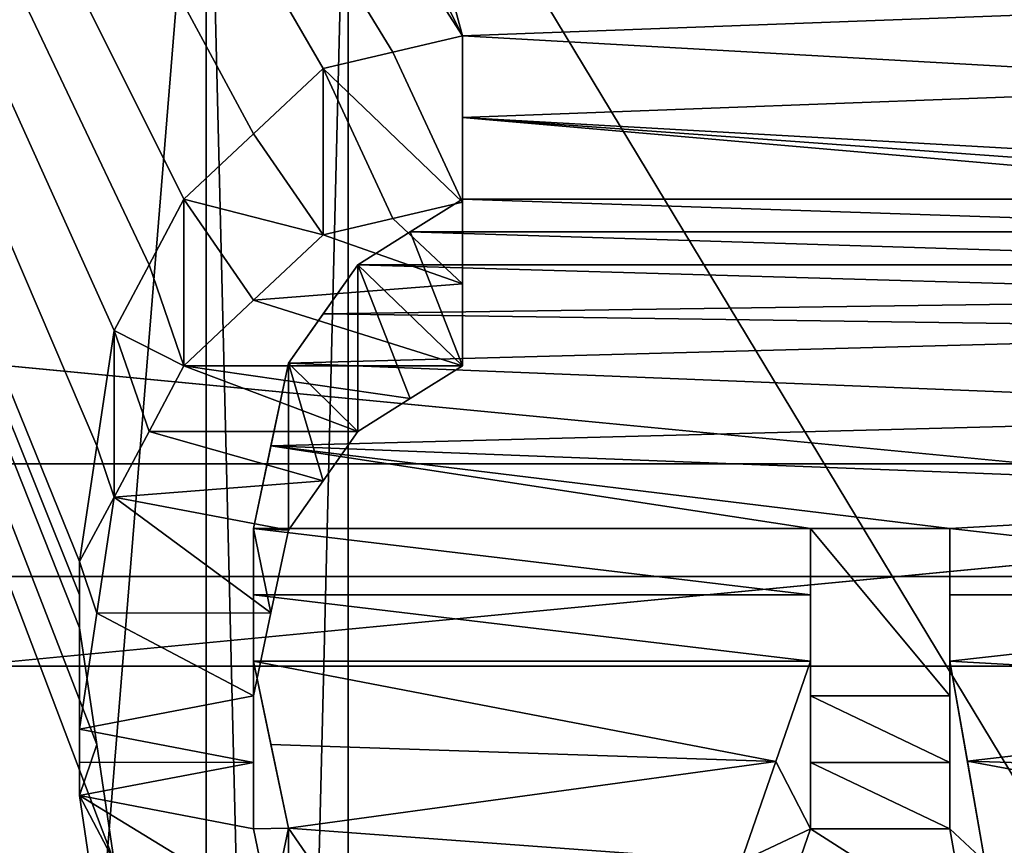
# Model space of a CAD drawing. Header units: millimetres. Extents: x -122 to 122, y -98 to 94.
# Tile 461 of 533: x 67.32 to 70.33, y 14.05 to 16.58. Entities that reach past the tile are written whole.
import ezdxf

# ---------------------------------------------------------------- set-up
doc = ezdxf.new("R2010")
doc.units = ezdxf.units.MM
doc.header["$LTSCALE"] = 26.699852
for name, color, linetype in [('1004', 7, 'CONTINUOUS'), ('1006', 7, 'CONTINUOUS'), ('1026', 7, 'CONTINUOUS'), ('1029', 7, 'CONTINUOUS'), ('1044', 7, 'CONTINUOUS'), ('1045', 7, 'CONTINUOUS'), ('1133', 7, 'CONTINUOUS'), ('1150', 7, 'CONTINUOUS'), ('1458', 7, 'CONTINUOUS'), ('1544', 7, 'CONTINUOUS'), ('1545', 7, 'CONTINUOUS'), ('1546', 7, 'CONTINUOUS'), ('1547', 7, 'CONTINUOUS'), ('1548', 7, 'CONTINUOUS'), ('1549', 7, 'CONTINUOUS'), ('1550', 7, 'CONTINUOUS'), ('1551', 7, 'CONTINUOUS'), ('1552', 7, 'CONTINUOUS'), ('1553', 7, 'CONTINUOUS'), ('1554', 7, 'CONTINUOUS'), ('1555', 7, 'CONTINUOUS'), ('1556', 7, 'CONTINUOUS'), ('1561', 7, 'CONTINUOUS'), ('1562', 7, 'CONTINUOUS'), ('1563', 7, 'CONTINUOUS'), ('1564', 7, 'CONTINUOUS'), ('1565', 7, 'CONTINUOUS'), ('1736', 7, 'CONTINUOUS'), ('1737', 7, 'CONTINUOUS'), ('4178', 7, 'CONTINUOUS'), ('4195', 7, 'CONTINUOUS'), ('4781', 7, 'CONTINUOUS'), ('4782', 7, 'CONTINUOUS'), ('4791', 7, 'CONTINUOUS'), ('4792', 7, 'CONTINUOUS'), ('4793', 7, 'CONTINUOUS'), ('4794', 7, 'CONTINUOUS'), ('5236', 7, 'CONTINUOUS'), ('5239', 7, 'CONTINUOUS'), ('947', 7, 'CONTINUOUS'), ('948', 7, 'CONTINUOUS'), ('949', 7, 'CONTINUOUS'), ('950', 7, 'CONTINUOUS'), ('967', 7, 'CONTINUOUS'), ('969', 7, 'CONTINUOUS')]:
    doc.layers.add(name, color=color, linetype=linetype)

msp = doc.modelspace()

# ---------------------------------------------------------------- linework, layer by layer
at = {"layer": '1004', "color": 250, "linetype": 'Continuous', "true_color": 0x323232}
for points in [[(78.9793, 17.625, -30.5274), (78.9793, 0, -35.25), (68.3207, 17.625, -30.5274), (78.9793, 17.625, -30.5274)], [(68.3207, 17.625, -30.5274), (78.9793, 0, -35.25), (68.3207, 0, -35.25), (68.3207, 17.625, -30.5274)]]:
    msp.add_3dface(points, dxfattribs=at)
at = {"layer": '1006', "color": 250, "linetype": 'Continuous', "true_color": 0x323232}
for points in [[(78.9793, 0, 35.25), (78.9793, 17.625, 30.5274), (68.3207, 0, 35.25), (78.9793, 0, 35.25)], [(68.3207, 0, 35.25), (78.9793, 17.625, 30.5274), (68.3207, 17.625, 30.5274), (68.3207, 0, 35.25)]]:
    msp.add_3dface(points, dxfattribs=at)
at = {"layer": '1026', "color": 250, "linetype": 'Continuous', "true_color": 0x323232}
for points in [[(66.4443, 19, 32.909), (66.4443, 0, 38), (67.8877, 17.75, 30.7439), (66.4443, 19, 32.909)], [(67.8877, 17.75, 30.7439), (66.4443, 0, 38), (67.8877, 0, 35.5), (67.8877, 17.75, 30.7439)]]:
    msp.add_3dface(points, dxfattribs=at)
at = {"layer": '1029', "color": 250, "linetype": 'Continuous', "true_color": 0x323232}
for points in [[(66.4443, 0, -38), (66.4443, 19, -32.909), (67.8877, 0, -35.5), (66.4443, 0, -38)], [(67.8877, 0, -35.5), (66.4443, 19, -32.909), (67.8877, 17.75, -30.7439), (67.8877, 0, -35.5)]]:
    msp.add_3dface(points, dxfattribs=at)
at = {"layer": '1044', "color": 250, "linetype": 'Continuous', "true_color": 0x323232}
for points in [[(68.3207, 17.625, -30.5274), (68.3207, 0, -35.25), (67.8877, 17.75, -30.7439), (68.3207, 17.625, -30.5274)], [(68.3207, 0, -35.25), (67.8877, 0, -35.5), (67.8877, 17.75, -30.7439), (68.3207, 0, -35.25)]]:
    msp.add_3dface(points, dxfattribs=at)
at = {"layer": '1045', "color": 250, "linetype": 'Continuous', "true_color": 0x323232}
for points in [[(68.3207, 17.625, 30.5274), (67.8877, 17.75, 30.7439), (67.8877, 0, 35.5), (68.3207, 17.625, 30.5274)], [(68.3207, 0, 35.25), (68.3207, 17.625, 30.5274), (67.8877, 0, 35.5), (68.3207, 0, 35.25)]]:
    msp.add_3dface(points, dxfattribs=at)
at = {"layer": '1133', "color": 250, "linetype": 'Continuous', "true_color": 0x323232}
for points in [[(103.1595, 4.0619, -42.0543), (103.1595, 21.125, -36.5896), (36.8405, 4.0619, -42.0543), (103.1595, 4.0619, -42.0543)], [(36.8405, 4.0619, -42.0543), (103.1595, 21.125, -36.5896), (36.8405, 21.125, -36.5896), (36.8405, 4.0619, -42.0543)]]:
    msp.add_3dface(points, dxfattribs=at)
at = {"layer": '1150', "color": 250, "linetype": 'Continuous', "true_color": 0x323232}
for points in [[(63.7701, 13.6709, -46.2728), (63.7701, 24.125, -41.7857), (67.6064, 14.0044, -46.1729), (63.7701, 13.6709, -46.2728)], [(63.7701, 24.125, -41.7857), (67.9255, 18.003, -44.7655), (68.6702, 16.5257, -45.3317), (63.7701, 24.125, -41.7857)], [(67.6064, 14.0044, -46.1729), (63.7701, 24.125, -41.7857), (67.5532, 14.3616, -46.0631), (67.6064, 14.0044, -46.1729)], [(67.5532, 14.3616, -46.0631), (63.7701, 24.125, -41.7857), (67.5, 14.7179, -45.9505), (67.5532, 14.3616, -46.0631)], [(67.5, 14.7179, -45.9505), (63.7701, 24.125, -41.7857), (67.5, 14.8193, -45.9179), (67.5, 14.7179, -45.9505)], [(67.5, 14.8193, -45.9179), (63.7701, 24.125, -41.7857), (67.5, 14.9207, -45.885), (67.5, 14.8193, -45.9179)], [(67.5, 14.9207, -45.885), (63.7701, 24.125, -41.7857), (67.5531, 15.2741, -45.7686), (67.5, 14.9207, -45.885)], [(67.5531, 15.2741, -45.7686), (63.7701, 24.125, -41.7857), (67.6064, 15.6266, -45.6494), (67.5531, 15.2741, -45.7686)], [(67.6064, 15.6266, -45.6494), (63.7701, 24.125, -41.7857), (67.7127, 15.8271, -45.5803), (67.6064, 15.6266, -45.6494)], [(67.7127, 15.8271, -45.5803), (63.7701, 24.125, -41.7857), (67.8191, 16.0274, -45.5103), (67.7127, 15.8271, -45.5803)], [(67.8191, 16.0274, -45.5103), (63.7701, 24.125, -41.7857), (68.0318, 16.2269, -45.4395), (67.8191, 16.0274, -45.5103)], [(68.0318, 16.2269, -45.4395), (63.7701, 24.125, -41.7857), (68.2447, 16.4263, -45.3678), (68.0318, 16.2269, -45.4395)], [(68.2447, 16.4263, -45.3678), (63.7701, 24.125, -41.7857), (68.4574, 16.476, -45.3498), (68.2447, 16.4263, -45.3678)], [(68.4574, 16.476, -45.3498), (63.7701, 24.125, -41.7857), (68.6702, 16.5257, -45.3317), (68.4574, 16.476, -45.3498)], [(67.9255, 18.003, -44.7655), (68.3511, 17.7097, -44.8824), (68.6702, 16.5257, -45.3317), (67.9255, 18.003, -44.7655)], [(68.6702, 16.5257, -45.3317), (68.3511, 17.7097, -44.8824), (71.3298, 16.625, -45.2954), (68.6702, 16.5257, -45.3317)], [(71.3298, 16.3764, -45.3859), (68.6702, 16.5257, -45.3317), (71.3298, 16.625, -45.2954), (71.3298, 16.3764, -45.3859)], [(68.6702, 16.2768, -45.4217), (68.6702, 16.5257, -45.3317), (71.3298, 16.3764, -45.3859), (68.6702, 16.2768, -45.4217)], [(71.3298, 16.1273, -45.475), (68.6702, 16.2768, -45.4217), (71.3298, 16.3764, -45.3859), (71.3298, 16.1273, -45.475)], [(68.6702, 16.0274, -45.5103), (68.6702, 16.2768, -45.4217), (71.5426, 16.0274, -45.5103), (68.6702, 16.0274, -45.5103)], [(71.5426, 16.0274, -45.5103), (68.6702, 16.2768, -45.4217), (71.4362, 16.0774, -45.4926), (71.5426, 16.0274, -45.5103)], [(71.4362, 16.0774, -45.4926), (68.6702, 16.2768, -45.4217), (71.3298, 16.1273, -45.475), (71.4362, 16.0774, -45.4926)], [(68.5106, 15.9274, -45.5454), (68.6702, 16.0274, -45.5103), (71.649, 15.9274, -45.5454), (68.5106, 15.9274, -45.5454)], [(71.649, 15.9274, -45.5454), (68.6702, 16.0274, -45.5103), (71.5426, 16.0274, -45.5103), (71.649, 15.9274, -45.5454)], [(68.3511, 15.8272, -45.5803), (68.5106, 15.9274, -45.5454), (71.7553, 15.8272, -45.5803), (68.3511, 15.8272, -45.5803)], [(71.7553, 15.8272, -45.5803), (68.5106, 15.9274, -45.5454), (71.649, 15.9274, -45.5454), (71.7553, 15.8272, -45.5803)], [(68.2446, 15.6768, -45.6322), (68.3511, 15.8272, -45.5803), (71.8085, 15.727, -45.615), (68.2446, 15.6768, -45.6322)], [(71.8085, 15.727, -45.615), (68.3511, 15.8272, -45.5803), (71.7553, 15.8272, -45.5803), (71.8085, 15.727, -45.615)], [(71.8617, 15.6266, -45.6494), (68.2446, 15.6768, -45.6322), (71.8085, 15.727, -45.615), (71.8617, 15.6266, -45.6494)], [(68.1383, 15.5261, -45.6837), (68.2446, 15.6768, -45.6322), (71.8617, 15.6266, -45.6494), (68.1383, 15.5261, -45.6837)], [(71.9149, 15.375, -45.7348), (68.1383, 15.5261, -45.6837), (71.8617, 15.6266, -45.6494), (71.9149, 15.375, -45.7348)], [(68.0851, 15.2742, -45.7686), (68.1383, 15.5261, -45.6837), (71.9149, 15.375, -45.7348), (68.0851, 15.2742, -45.7686)], [(71.9681, 15.123, -45.8188), (68.0851, 15.2742, -45.7686), (71.9149, 15.375, -45.7348), (71.9681, 15.123, -45.8188)], [(68.0319, 15.0219, -45.852), (68.0851, 15.2742, -45.7686), (69.734, 15.0219, -45.852), (68.0319, 15.0219, -45.852)], [(69.734, 15.0219, -45.852), (68.0851, 15.2742, -45.7686), (70.1596, 15.0219, -45.852), (69.734, 15.0219, -45.852)], [(70.1596, 15.0219, -45.852), (68.0851, 15.2742, -45.7686), (71.9681, 15.123, -45.8188), (70.1596, 15.0219, -45.852)], [(71.9681, 14.8191, -45.9179), (70.1596, 15.0219, -45.852), (71.9681, 15.123, -45.8188), (71.9681, 14.8191, -45.9179)], [(68.0319, 14.8192, -45.9179), (68.0319, 15.0219, -45.852), (69.734, 14.8192, -45.9179), (68.0319, 14.8192, -45.9179)], [(69.734, 14.8192, -45.9179), (68.0319, 15.0219, -45.852), (69.734, 15.0219, -45.852), (69.734, 14.8192, -45.9179)], [(70.1596, 14.8192, -45.9179), (70.1596, 15.0219, -45.852), (71.9681, 14.8191, -45.9179), (70.1596, 14.8192, -45.9179)], [(68.0319, 14.6163, -45.9829), (68.0319, 14.8192, -45.9179), (69.734, 14.6163, -45.9829), (68.0319, 14.6163, -45.9829)], [(69.734, 14.6163, -45.9829), (68.0319, 14.8192, -45.9179), (69.734, 14.8192, -45.9179), (69.734, 14.6163, -45.9829)], [(70.1596, 14.6163, -45.9829), (70.1596, 14.8192, -45.9179), (71.9681, 14.8191, -45.9179), (70.1596, 14.6163, -45.9829)], [(71.9681, 14.5146, -46.0151), (70.1596, 14.6163, -45.9829), (71.9681, 14.8191, -45.9179), (71.9681, 14.5146, -46.0151)], [(68.0851, 14.3617, -46.063), (68.0319, 14.6163, -45.9829), (69.6276, 14.3106, -46.0789), (68.0851, 14.3617, -46.063)], [(69.6276, 14.3106, -46.0789), (68.0319, 14.6163, -45.9829), (69.734, 14.6163, -45.9829), (69.6276, 14.3106, -46.0789)], [(70.2128, 14.3107, -46.0789), (70.1596, 14.6163, -45.9829), (71.9681, 14.5146, -46.0151), (70.2128, 14.3107, -46.0789)], [(71.9149, 14.2597, -46.0947), (70.2128, 14.3107, -46.0789), (71.9681, 14.5146, -46.0151), (71.9149, 14.2597, -46.0947)], [(68.1383, 14.1067, -46.1418), (68.0851, 14.3617, -46.063), (69.6276, 14.3106, -46.0789), (68.1383, 14.1067, -46.1418)], [(69.5213, 14.0044, -46.1729), (68.1383, 14.1067, -46.1418), (69.6276, 14.3106, -46.0789), (69.5213, 14.0044, -46.1729)], [(70.266, 14.0044, -46.1729), (70.2128, 14.3107, -46.0789), (71.8617, 14.0044, -46.1729), (70.266, 14.0044, -46.1729)], [(71.8617, 14.0044, -46.1729), (70.2128, 14.3107, -46.0789), (71.9149, 14.2597, -46.0947), (71.8617, 14.0044, -46.1729)], [(68.2447, 13.9531, -46.1885), (68.1383, 14.1067, -46.1418), (69.5213, 14.0044, -46.1729), (68.2447, 13.9531, -46.1885)]]:
    msp.add_3dface(points, dxfattribs=at)
at = {"layer": '1458', "color": 250, "linetype": 'Continuous', "true_color": 0x323232}
for points in [[(68.4574, 15.9681, -44.47), (68.6702, 16.0179, -44.4521), (68.6702, 15.7685, -44.5412), (68.4574, 15.9681, -44.47)], [(68.2447, 15.9182, -44.4879), (68.4574, 15.9681, -44.47), (68.6702, 15.7685, -44.5412), (68.2447, 15.9182, -44.4879)], [(68.0318, 15.7185, -44.5589), (68.2447, 15.9182, -44.4879), (68.6702, 15.7685, -44.5412), (68.0318, 15.7185, -44.5589)], [(68.0318, 15.7185, -44.5589), (68.6702, 15.7685, -44.5412), (68.6702, 15.5185, -44.6289), (68.0318, 15.7185, -44.5589)], [(67.8191, 15.5185, -44.6289), (68.0318, 15.7185, -44.5589), (68.6702, 15.5185, -44.6289), (67.8191, 15.5185, -44.6289)], [(67.7127, 15.3178, -44.6982), (67.8191, 15.5185, -44.6289), (68.3511, 15.3179, -44.6981), (67.7127, 15.3178, -44.6982)], [(67.8191, 15.5185, -44.6289), (68.6702, 15.5185, -44.6289), (68.5106, 15.4183, -44.6636), (67.8191, 15.5185, -44.6289)], [(67.8191, 15.5185, -44.6289), (68.5106, 15.4183, -44.6636), (68.3511, 15.3179, -44.6981), (67.8191, 15.5185, -44.6289)], [(67.6064, 15.1169, -44.7665), (67.7127, 15.3178, -44.6982), (68.2446, 15.1671, -44.7495), (67.6064, 15.1169, -44.7665)], [(67.7127, 15.3178, -44.6982), (68.3511, 15.3179, -44.6981), (68.2446, 15.1671, -44.7495), (67.7127, 15.3178, -44.6982)], [(67.6064, 15.1169, -44.7665), (68.2446, 15.1671, -44.7495), (68.1383, 15.0162, -44.8004), (67.6064, 15.1169, -44.7665)], [(67.5531, 14.7635, -44.8843), (67.6064, 15.1169, -44.7665), (68.0851, 14.7637, -44.8843), (67.5531, 14.7635, -44.8843)], [(67.6064, 15.1169, -44.7665), (68.1383, 15.0162, -44.8004), (68.0851, 14.7637, -44.8843), (67.6064, 15.1169, -44.7665)], [(67.5, 14.4093, -44.9993), (67.5531, 14.7635, -44.8843), (68.0319, 14.5107, -44.9667), (67.5, 14.4093, -44.9993)], [(67.5531, 14.7635, -44.8843), (68.0851, 14.7637, -44.8843), (68.0319, 14.5107, -44.9667), (67.5531, 14.7635, -44.8843)], [(67.5, 14.4093, -44.9993), (68.0319, 14.5107, -44.9667), (68.0319, 14.3076, -45.0317), (67.5, 14.4093, -44.9993)], [(69.734, 14.3076, -45.0317), (69.734, 14.5107, -44.9667), (70.1596, 14.3076, -45.0317), (69.734, 14.3076, -45.0317)], [(69.734, 14.5107, -44.9667), (70.1596, 14.5107, -44.9667), (70.1596, 14.3076, -45.0317), (69.734, 14.5107, -44.9667)], [(67.5, 14.3077, -45.0317), (67.5, 14.4093, -44.9993), (68.0319, 14.3076, -45.0317), (67.5, 14.3077, -45.0317)], [(67.5, 14.206, -45.0639), (67.5, 14.3077, -45.0317), (68.0319, 14.3076, -45.0317), (67.5, 14.206, -45.0639)], [(67.5, 14.206, -45.0639), (68.0319, 14.3076, -45.0317), (68.0319, 14.1042, -45.0958), (67.5, 14.206, -45.0639)], [(69.734, 14.1042, -45.0958), (69.734, 14.3076, -45.0317), (70.1596, 14.1042, -45.0958), (69.734, 14.1042, -45.0958)], [(69.734, 14.3076, -45.0317), (70.1596, 14.3076, -45.0317), (70.1596, 14.1042, -45.0958), (69.734, 14.3076, -45.0317)], [(67.5532, 13.8488, -45.1749), (67.5, 14.206, -45.0639), (68.0851, 13.8489, -45.1749), (67.5532, 13.8488, -45.1749)], [(67.5, 14.206, -45.0639), (68.0319, 14.1042, -45.0958), (68.0851, 13.8489, -45.1749), (67.5, 14.206, -45.0639)], [(69.6276, 13.7977, -45.1905), (69.734, 14.1042, -45.0958), (70.2128, 13.7977, -45.1905), (69.6276, 13.7977, -45.1905)], [(69.734, 14.1042, -45.0958), (70.1596, 14.1042, -45.0958), (70.2128, 13.7977, -45.1905), (69.734, 14.1042, -45.0958)]]:
    msp.add_3dface(points, dxfattribs=at)
at = {"layer": '1544', "color": 250, "linetype": 'Continuous', "true_color": 0x323232}
for points in [[(67.5532, 14.3616, -46.0631), (67.5, 14.7179, -45.9505), (67.5, 14.206, -45.0639), (67.5532, 14.3616, -46.0631)], [(67.6064, 14.0044, -46.1729), (67.5532, 14.3616, -46.0631), (67.5, 14.206, -45.0639), (67.6064, 14.0044, -46.1729)], [(67.5532, 13.8488, -45.1749), (67.6064, 14.0044, -46.1729), (67.5, 14.206, -45.0639), (67.5532, 13.8488, -45.1749)]]:
    msp.add_3dface(points, dxfattribs=at)
at = {"layer": '1545', "color": 250, "linetype": 'Continuous', "true_color": 0x323232}
for points in [[(67.5, 14.8193, -45.9179), (67.5, 14.9207, -45.885), (67.5, 14.4093, -44.9993), (67.5, 14.8193, -45.9179)], [(67.5, 14.7179, -45.9505), (67.5, 14.8193, -45.9179), (67.5, 14.4093, -44.9993), (67.5, 14.7179, -45.9505)], [(67.5, 14.206, -45.0639), (67.5, 14.7179, -45.9505), (67.5, 14.3077, -45.0317), (67.5, 14.206, -45.0639)], [(67.5, 14.3077, -45.0317), (67.5, 14.7179, -45.9505), (67.5, 14.4093, -44.9993), (67.5, 14.3077, -45.0317)]]:
    msp.add_3dface(points, dxfattribs=at)
at = {"layer": '1546', "color": 250, "linetype": 'Continuous', "true_color": 0x323232}
for points in [[(67.5531, 15.2741, -45.7686), (67.6064, 15.6266, -45.6494), (67.6064, 15.1169, -44.7665), (67.5531, 15.2741, -45.7686)], [(67.5, 14.9207, -45.885), (67.5531, 15.2741, -45.7686), (67.6064, 15.1169, -44.7665), (67.5, 14.9207, -45.885)], [(67.5531, 14.7635, -44.8843), (67.5, 14.9207, -45.885), (67.6064, 15.1169, -44.7665), (67.5531, 14.7635, -44.8843)], [(67.5, 14.4093, -44.9993), (67.5, 14.9207, -45.885), (67.5531, 14.7635, -44.8843), (67.5, 14.4093, -44.9993)]]:
    msp.add_3dface(points, dxfattribs=at)
at = {"layer": '1547', "color": 250, "linetype": 'Continuous', "true_color": 0x323232}
for points in [[(67.7127, 15.8271, -45.5803), (67.8191, 16.0274, -45.5103), (67.8191, 15.5185, -44.6289), (67.7127, 15.8271, -45.5803)], [(67.6064, 15.6266, -45.6494), (67.7127, 15.8271, -45.5803), (67.8191, 15.5185, -44.6289), (67.6064, 15.6266, -45.6494)], [(67.6064, 15.1169, -44.7665), (67.6064, 15.6266, -45.6494), (67.7127, 15.3178, -44.6982), (67.6064, 15.1169, -44.7665)], [(67.7127, 15.3178, -44.6982), (67.6064, 15.6266, -45.6494), (67.8191, 15.5185, -44.6289), (67.7127, 15.3178, -44.6982)]]:
    msp.add_3dface(points, dxfattribs=at)
at = {"layer": '1548', "color": 250, "linetype": 'Continuous', "true_color": 0x323232}
for points in [[(68.0318, 16.2269, -45.4395), (68.2447, 16.4263, -45.3678), (68.2447, 15.9182, -44.4879), (68.0318, 16.2269, -45.4395)], [(67.8191, 16.0274, -45.5103), (68.0318, 16.2269, -45.4395), (68.2447, 15.9182, -44.4879), (67.8191, 16.0274, -45.5103)], [(67.8191, 15.5185, -44.6289), (67.8191, 16.0274, -45.5103), (68.0318, 15.7185, -44.5589), (67.8191, 15.5185, -44.6289)], [(68.0318, 15.7185, -44.5589), (67.8191, 16.0274, -45.5103), (68.2447, 15.9182, -44.4879), (68.0318, 15.7185, -44.5589)]]:
    msp.add_3dface(points, dxfattribs=at)
at = {"layer": '1549', "color": 250, "linetype": 'Continuous', "true_color": 0x323232}
for points in [[(68.4574, 16.476, -45.3498), (68.6702, 16.5257, -45.3317), (68.6702, 16.0179, -44.4521), (68.4574, 16.476, -45.3498)], [(68.2447, 16.4263, -45.3678), (68.4574, 16.476, -45.3498), (68.6702, 16.0179, -44.4521), (68.2447, 16.4263, -45.3678)], [(68.2447, 15.9182, -44.4879), (68.2447, 16.4263, -45.3678), (68.4574, 15.9681, -44.47), (68.2447, 15.9182, -44.4879)], [(68.4574, 15.9681, -44.47), (68.2447, 16.4263, -45.3678), (68.6702, 16.0179, -44.4521), (68.4574, 15.9681, -44.47)]]:
    msp.add_3dface(points, dxfattribs=at)
at = {"layer": '1550', "color": 250, "linetype": 'Continuous', "true_color": 0x323232}
for points in [[(68.6702, 16.5257, -45.3317), (68.6702, 16.2768, -45.4217), (68.6702, 16.0274, -45.5103), (68.6702, 16.5257, -45.3317)], [(68.6702, 16.5257, -45.3317), (68.6702, 16.0274, -45.5103), (68.6702, 16.0179, -44.4521), (68.6702, 16.5257, -45.3317)], [(68.6702, 16.0179, -44.4521), (68.6702, 16.0274, -45.5103), (68.6702, 15.7685, -44.5412), (68.6702, 16.0179, -44.4521)], [(68.6702, 15.7685, -44.5412), (68.6702, 16.0274, -45.5103), (68.6702, 15.5185, -44.6289), (68.6702, 15.7685, -44.5412)]]:
    msp.add_3dface(points, dxfattribs=at)
at = {"layer": '1551', "color": 250, "linetype": 'Continuous', "true_color": 0x323232}
for points in [[(68.6702, 16.0274, -45.5103), (68.5106, 15.9274, -45.5454), (68.6702, 15.5185, -44.6289), (68.6702, 16.0274, -45.5103)], [(68.3511, 15.8272, -45.5803), (68.6702, 15.5185, -44.6289), (68.5106, 15.9274, -45.5454), (68.3511, 15.8272, -45.5803)], [(68.6702, 15.5185, -44.6289), (68.3511, 15.8272, -45.5803), (68.5106, 15.4183, -44.6636), (68.6702, 15.5185, -44.6289)], [(68.5106, 15.4183, -44.6636), (68.3511, 15.8272, -45.5803), (68.3511, 15.3179, -44.6981), (68.5106, 15.4183, -44.6636)]]:
    msp.add_3dface(points, dxfattribs=at)
at = {"layer": '1552', "color": 250, "linetype": 'Continuous', "true_color": 0x323232}
for points in [[(68.3511, 15.8272, -45.5803), (68.2446, 15.6768, -45.6322), (68.1383, 15.5261, -45.6837), (68.3511, 15.8272, -45.5803)], [(68.3511, 15.8272, -45.5803), (68.1383, 15.5261, -45.6837), (68.3511, 15.3179, -44.6981), (68.3511, 15.8272, -45.5803)], [(68.3511, 15.3179, -44.6981), (68.1383, 15.5261, -45.6837), (68.2446, 15.1671, -44.7495), (68.3511, 15.3179, -44.6981)], [(68.2446, 15.1671, -44.7495), (68.1383, 15.5261, -45.6837), (68.1383, 15.0162, -44.8004), (68.2446, 15.1671, -44.7495)]]:
    msp.add_3dface(points, dxfattribs=at)
at = {"layer": '1553', "color": 250, "linetype": 'Continuous', "true_color": 0x323232}
for points in [[(68.1383, 15.5261, -45.6837), (68.0851, 15.2742, -45.7686), (68.0319, 15.0219, -45.852), (68.1383, 15.5261, -45.6837)], [(68.1383, 15.5261, -45.6837), (68.0319, 15.0219, -45.852), (68.1383, 15.0162, -44.8004), (68.1383, 15.5261, -45.6837)], [(68.1383, 15.0162, -44.8004), (68.0319, 15.0219, -45.852), (68.0851, 14.7637, -44.8843), (68.1383, 15.0162, -44.8004)], [(68.0851, 14.7637, -44.8843), (68.0319, 15.0219, -45.852), (68.0319, 14.5107, -44.9667), (68.0851, 14.7637, -44.8843)]]:
    msp.add_3dface(points, dxfattribs=at)
at = {"layer": '1554', "color": 250, "linetype": 'Continuous', "true_color": 0x323232}
for points in [[(68.0319, 15.0219, -45.852), (68.0319, 14.8192, -45.9179), (68.0319, 14.6163, -45.9829), (68.0319, 15.0219, -45.852)], [(68.0319, 15.0219, -45.852), (68.0319, 14.6163, -45.9829), (68.0319, 14.5107, -44.9667), (68.0319, 15.0219, -45.852)], [(68.0319, 14.5107, -44.9667), (68.0319, 14.6163, -45.9829), (68.0319, 14.3076, -45.0317), (68.0319, 14.5107, -44.9667)], [(68.0319, 14.3076, -45.0317), (68.0319, 14.6163, -45.9829), (68.0319, 14.1042, -45.0958), (68.0319, 14.3076, -45.0317)]]:
    msp.add_3dface(points, dxfattribs=at)
at = {"layer": '1555', "color": 250, "linetype": 'Continuous', "true_color": 0x323232}
for points in [[(68.0319, 14.6163, -45.9829), (68.0851, 14.3617, -46.063), (68.1383, 14.1067, -46.1418), (68.0319, 14.6163, -45.9829)], [(68.0319, 14.6163, -45.9829), (68.1383, 14.1067, -46.1418), (68.0319, 14.1042, -45.0958), (68.0319, 14.6163, -45.9829)], [(68.0319, 14.1042, -45.0958), (68.1383, 14.1067, -46.1418), (68.0851, 13.8489, -45.1749), (68.0319, 14.1042, -45.0958)], [(68.0851, 13.8489, -45.1749), (68.1383, 14.1067, -46.1418), (68.1383, 13.5932, -45.2525), (68.0851, 13.8489, -45.1749)]]:
    msp.add_3dface(points, dxfattribs=at)
at = {"layer": '1556', "color": 250, "linetype": 'Continuous', "true_color": 0x323232}
for points in [[(68.1383, 14.1067, -46.1418), (68.2447, 13.9531, -46.1885), (68.3511, 13.7994, -46.2346), (68.1383, 14.1067, -46.1418)], [(68.1383, 14.1067, -46.1418), (68.3511, 13.7994, -46.2346), (68.1383, 13.5932, -45.2525), (68.1383, 14.1067, -46.1418)]]:
    msp.add_3dface(points, dxfattribs=at)
at = {"layer": '1561', "color": 250, "linetype": 'Continuous', "true_color": 0x323232}
for points in [[(69.6276, 14.3106, -46.0789), (69.734, 14.6163, -45.9829), (69.734, 14.1042, -45.0958), (69.6276, 14.3106, -46.0789)], [(69.5213, 14.0044, -46.1729), (69.6276, 14.3106, -46.0789), (69.734, 14.1042, -45.0958), (69.5213, 14.0044, -46.1729)], [(69.6276, 13.7977, -45.1905), (69.5213, 14.0044, -46.1729), (69.734, 14.1042, -45.0958), (69.6276, 13.7977, -45.1905)]]:
    msp.add_3dface(points, dxfattribs=at)
at = {"layer": '1562', "color": 250, "linetype": 'Continuous', "true_color": 0x323232}
for points in [[(69.734, 14.8192, -45.9179), (69.734, 15.0219, -45.852), (69.734, 14.5107, -44.9667), (69.734, 14.8192, -45.9179)], [(69.734, 14.6163, -45.9829), (69.734, 14.8192, -45.9179), (69.734, 14.5107, -44.9667), (69.734, 14.6163, -45.9829)], [(69.734, 14.1042, -45.0958), (69.734, 14.6163, -45.9829), (69.734, 14.3076, -45.0317), (69.734, 14.1042, -45.0958)], [(69.734, 14.3076, -45.0317), (69.734, 14.6163, -45.9829), (69.734, 14.5107, -44.9667), (69.734, 14.3076, -45.0317)]]:
    msp.add_3dface(points, dxfattribs=at)
at = {"layer": '1563', "color": 250, "linetype": 'Continuous', "true_color": 0x323232}
for points in [[(69.734, 15.0219, -45.852), (70.1596, 15.0219, -45.852), (70.1596, 14.5107, -44.9667), (69.734, 15.0219, -45.852)], [(69.734, 14.5107, -44.9667), (69.734, 15.0219, -45.852), (70.1596, 14.5107, -44.9667), (69.734, 14.5107, -44.9667)]]:
    msp.add_3dface(points, dxfattribs=at)
at = {"layer": '1564', "color": 250, "linetype": 'Continuous', "true_color": 0x323232}
for points in [[(70.1596, 15.0219, -45.852), (70.1596, 14.8192, -45.9179), (70.1596, 14.6163, -45.9829), (70.1596, 15.0219, -45.852)], [(70.1596, 15.0219, -45.852), (70.1596, 14.6163, -45.9829), (70.1596, 14.5107, -44.9667), (70.1596, 15.0219, -45.852)], [(70.1596, 14.5107, -44.9667), (70.1596, 14.6163, -45.9829), (70.1596, 14.3076, -45.0317), (70.1596, 14.5107, -44.9667)], [(70.1596, 14.3076, -45.0317), (70.1596, 14.6163, -45.9829), (70.1596, 14.1042, -45.0958), (70.1596, 14.3076, -45.0317)]]:
    msp.add_3dface(points, dxfattribs=at)
at = {"layer": '1565', "color": 250, "linetype": 'Continuous', "true_color": 0x323232}
for points in [[(70.1596, 14.6163, -45.9829), (70.2128, 14.3107, -46.0789), (70.266, 14.0044, -46.1729), (70.1596, 14.6163, -45.9829)], [(70.1596, 14.6163, -45.9829), (70.266, 14.0044, -46.1729), (70.1596, 14.1042, -45.0958), (70.1596, 14.6163, -45.9829)], [(70.1596, 14.1042, -45.0958), (70.266, 14.0044, -46.1729), (70.2128, 13.7977, -45.1905), (70.1596, 14.1042, -45.0958)]]:
    msp.add_3dface(points, dxfattribs=at)
at = {"layer": '1736', "color": 250, "linetype": 'Continuous', "true_color": 0x323232}
for points in [[(31.5, 31.6164, -35.1136), (108.5, 14.6011, -44.9374), (31.5, 14.6011, -44.9374), (31.5, 31.6164, -35.1136)], [(108.5, 31.6164, -35.1136), (108.5, 14.6011, -44.9374), (31.5, 31.6164, -35.1136), (108.5, 31.6164, -35.1136)], [(31.5, 14.6011, -44.9374), (108.5, -4.939, -46.9912), (31.5, -4.939, -46.9912), (31.5, 14.6011, -44.9374)], [(108.5, 14.6011, -44.9374), (108.5, -4.939, -46.9912), (31.5, 14.6011, -44.9374), (108.5, 14.6011, -44.9374)]]:
    msp.add_3dface(points, dxfattribs=at)
at = {"layer": '1737', "color": 250, "linetype": 'Continuous', "true_color": 0x323232}
for points in [[(108.5, 32.9547, -36.5999), (108.5, 15.2191, -46.8395), (31.5, 32.9547, -36.5999), (108.5, 32.9547, -36.5999)], [(31.5, 32.9547, -36.5999), (108.5, 15.2191, -46.8395), (31.5, 15.2191, -46.8395), (31.5, 32.9547, -36.5999)], [(108.5, 15.2191, -46.8395), (108.5, -5.148, -48.9802), (31.5, 15.2191, -46.8395), (108.5, 15.2191, -46.8395)], [(31.5, 15.2191, -46.8395), (108.5, -5.148, -48.9802), (31.5, -5.148, -48.9802), (31.5, 15.2191, -46.8395)]]:
    msp.add_3dface(points, dxfattribs=at)
at = {"layer": '4178', "color": 250, "linetype": 'Continuous', "true_color": 0x323232}
for points in [[(103.1595, 21.125, 36.5896), (103.1595, 4.0619, 42.0543), (36.8405, 21.125, 36.5896), (103.1595, 21.125, 36.5896)], [(36.8405, 21.125, 36.5896), (103.1595, 4.0619, 42.0543), (36.8405, 4.0619, 42.0543), (36.8405, 21.125, 36.5896)]]:
    msp.add_3dface(points, dxfattribs=at)
at = {"layer": '4195', "color": 250, "linetype": 'Continuous', "true_color": 0x323232}
for points in [[(63.7701, 24.125, 41.7857), (63.7701, 13.6709, 46.2728), (67.7128, 24.0528, 41.8273), (63.7701, 24.125, 41.7857)], [(76.2299, 24.125, 41.7857), (63.7701, 13.6709, 46.2728), (76.2299, 13.6709, 46.2728), (76.2299, 24.125, 41.7857)], [(63.7701, 13.6709, 46.2728), (76.2299, 24.125, 41.7857), (72.5, 22.0389, 42.9226), (63.7701, 13.6709, 46.2728)], [(67.7128, 24.0528, 41.8273), (63.7701, 13.6709, 46.2728), (67.8191, 23.872, 41.9308), (67.7128, 24.0528, 41.8273)], [(63.7701, 13.6709, 46.2728), (67.5, 22.5936, 42.6332), (67.8191, 23.872, 41.9308), (63.7701, 13.6709, 46.2728)], [(67.5, 22.5936, 42.6332), (63.7701, 13.6709, 46.2728), (67.5, 22.3167, 42.7788), (67.5, 22.5936, 42.6332)], [(67.5, 22.3167, 42.7788), (63.7701, 13.6709, 46.2728), (67.5, 22.0389, 42.9226), (67.5, 22.3167, 42.7788)], [(67.5, 22.0389, 42.9226), (63.7701, 13.6709, 46.2728), (67.8724, 21.76, 43.0646), (67.5, 22.0389, 42.9226)], [(69.0957, 21.4802, 43.2049), (63.7701, 13.6709, 46.2728), (72.5, 22.0389, 42.9226), (69.0957, 21.4802, 43.2049)], [(67.8724, 21.76, 43.0646), (63.7701, 13.6709, 46.2728), (68.2447, 21.4802, 43.2049), (67.8724, 21.76, 43.0646)], [(68.2447, 21.4802, 43.2049), (63.7701, 13.6709, 46.2728), (69.0957, 21.4802, 43.2049), (68.2447, 21.4802, 43.2049)]]:
    msp.add_3dface(points, dxfattribs=at)
at = {"layer": '4781', "color": 250, "linetype": 'Continuous', "true_color": 0x323232}
for points in [[(31.5, 14.6011, 44.9374), (108.5, 31.6164, 35.1136), (31.5, 31.6164, 35.1136), (31.5, 14.6011, 44.9374)], [(108.5, 14.6011, 44.9374), (108.5, 31.6164, 35.1136), (31.5, 14.6011, 44.9374), (108.5, 14.6011, 44.9374)], [(31.5, -4.939, 46.9912), (108.5, 14.6011, 44.9374), (31.5, 14.6011, 44.9374), (31.5, -4.939, 46.9912)], [(108.5, -4.939, 46.9912), (108.5, 14.6011, 44.9374), (31.5, -4.939, 46.9912), (108.5, -4.939, 46.9912)]]:
    msp.add_3dface(points, dxfattribs=at)
at = {"layer": '4782', "color": 250, "linetype": 'Continuous', "true_color": 0x323232}
for points in [[(108.5, 15.2191, 46.8395), (108.5, 32.9547, 36.5999), (31.5, 15.2191, 46.8395), (108.5, 15.2191, 46.8395)], [(31.5, 15.2191, 46.8395), (108.5, 32.9547, 36.5999), (31.5, 32.9547, 36.5999), (31.5, 15.2191, 46.8395)], [(108.5, -5.148, 48.9802), (108.5, 15.2191, 46.8395), (31.5, -5.148, 48.9802), (108.5, -5.148, 48.9802)], [(31.5, -5.148, 48.9802), (108.5, 15.2191, 46.8395), (31.5, 15.2191, 46.8395), (31.5, -5.148, 48.9802)]]:
    msp.add_3dface(points, dxfattribs=at)
at = {"layer": '4791', "color": 150, "linetype": 'Continuous', "true_color": 0x378cff}
for points in [[(22, 10.0141, -43.8712), (22, 28.0584, -35.181), (122, 10.0141, -43.8712), (22, 10.0141, -43.8712)], [(22, 28.0584, -35.181), (122, 28.0584, -35.181), (122, 10.0141, -43.8712), (22, 28.0584, -35.181)]]:
    msp.add_3dface(points, dxfattribs=at)
at = {"layer": '4792', "color": 150, "linetype": 'Continuous', "true_color": 0x378cff}
for points in [[(22, 28.0584, 35.181), (22, 10.0141, 43.8712), (122, 28.0584, 35.181), (22, 28.0584, 35.181)], [(22, 10.0141, 43.8712), (122, 10.0141, 43.8712), (122, 28.0584, 35.181), (22, 10.0141, 43.8712)]]:
    msp.add_3dface(points, dxfattribs=at)
at = {"layer": '4793', "color": 150, "linetype": 'Continuous', "true_color": 0x378cff}
for points in [[(22, 10.2783, 38.3524), (22, 19.854, 34.3853), (122, 10.2783, 38.3524), (22, 10.2783, 38.3524)], [(22, 19.854, 34.3853), (122, 19.854, 34.3853), (122, 10.2783, 38.3524), (22, 19.854, 34.3853)]]:
    msp.add_3dface(points, dxfattribs=at)
at = {"layer": '4794', "color": 150, "linetype": 'Continuous', "true_color": 0x378cff}
for points in [[(22, 19.854, -34.3853), (22, 10.2783, -38.3524), (122, 19.854, -34.3853), (22, 19.854, -34.3853)], [(22, 10.2783, -38.3524), (122, 10.2783, -38.3524), (122, 19.854, -34.3853), (22, 10.2783, -38.3524)]]:
    msp.add_3dface(points, dxfattribs=at)
at = {"layer": '5236', "color": 7, "linetype": 'Continuous', "true_color": 0xf5f5f5}
for points in [[(73.9905, -24.6339, 62.6671), (66.0095, -24.6339, 62.6671), (73.9905, 24.2139, 90.8694), (73.9905, -24.6339, 62.6671)], [(73.9905, 24.2139, 90.8694), (66.0095, -24.6339, 62.6671), (66.0095, 24.2139, 90.8694), (73.9905, 24.2139, 90.8694)]]:
    msp.add_3dface(points, dxfattribs=at)
at = {"layer": '5239', "color": 7, "linetype": 'Continuous', "true_color": 0xf5f5f5}
for points in [[(66.0095, -31.5456, 74.6386), (73.9905, -31.5456, 74.6386), (66.0095, 17.3021, 102.8409), (66.0095, -31.5456, 74.6386)], [(66.0095, 17.3021, 102.8409), (73.9905, -31.5456, 74.6386), (73.9905, 17.3021, 102.8409), (66.0095, 17.3021, 102.8409)]]:
    msp.add_3dface(points, dxfattribs=at)
at = {"layer": '947', "color": 7, "linetype": 'Continuous'}
for points in [[(64.2371, 13.1961, 99.1437), (70, 12.0025, 101.211), (63.6347, 14.9329, 97.7355), (64.2371, 13.1961, 99.1437)], [(63.6347, 14.9329, 97.7355), (70, 12.0025, 101.211), (70, 13.0954, 100.9182), (63.6347, 14.9329, 97.7355)]]:
    msp.add_3dface(points, dxfattribs=at)
at = {"layer": '948', "color": 7, "linetype": 'Continuous'}
msp.add_3dface([(63.6347, 14.9329, 97.7355), (70, 13.0954, 100.9182), (65.3685, 13.7618, 98.1639), (63.6347, 14.9329, 97.7355)], dxfattribs=at)
at = {"layer": '949', "color": 7, "linetype": 'Continuous'}
msp.add_3dface([(70, 13.0954, 100.9182), (75.7629, 13.1961, 99.1437), (76.3653, 14.9329, 97.7355), (70, 13.0954, 100.9182)], dxfattribs=at)
at = {"layer": '950', "color": 7, "linetype": 'Continuous'}
for points in [[(70, 12.8025, 99.8253), (70, 13.0954, 100.9182), (76.3653, 14.9329, 97.7355), (70, 12.8025, 99.8253)], [(70, 12.8025, 99.8253), (76.3653, 14.9329, 97.7355), (74.6315, 13.7618, 98.1639), (70, 12.8025, 99.8253)]]:
    msp.add_3dface(points, dxfattribs=at)
at = {"layer": '967', "color": 250, "linetype": 'Continuous', "true_color": 0x323232}
for points in [[(107.5, 14.875, -25.7643), (107.5, 25.7643, -14.875), (-107.5, 14.875, -25.7643), (107.5, 14.875, -25.7643)], [(-107.5, 14.875, -25.7643), (107.5, 25.7643, -14.875), (-107.5, 25.7643, -14.875), (-107.5, 14.875, -25.7643)], [(107.5, 0, -29.75), (107.5, 14.875, -25.7643), (-107.5, 0, -29.75), (107.5, 0, -29.75)], [(-107.5, 0, -29.75), (107.5, 14.875, -25.7643), (-107.5, 14.875, -25.7643), (-107.5, 0, -29.75)]]:
    msp.add_3dface(points, dxfattribs=at)
at = {"layer": '969', "color": 250, "linetype": 'Continuous', "true_color": 0x323232}
for points in [[(107.5, 25.7643, 14.875), (107.5, 14.875, 25.7643), (-107.5, 25.7643, 14.875), (107.5, 25.7643, 14.875)], [(-107.5, 25.7643, 14.875), (107.5, 14.875, 25.7643), (-107.5, 14.875, 25.7643), (-107.5, 25.7643, 14.875)], [(107.5, 14.875, 25.7643), (107.5, 0, 29.75), (-107.5, 14.875, 25.7643), (107.5, 14.875, 25.7643)], [(-107.5, 14.875, 25.7643), (107.5, 0, 29.75), (-107.5, 0, 29.75), (-107.5, 14.875, 25.7643)]]:
    msp.add_3dface(points, dxfattribs=at)

doc.saveas('drawing.dxf')
